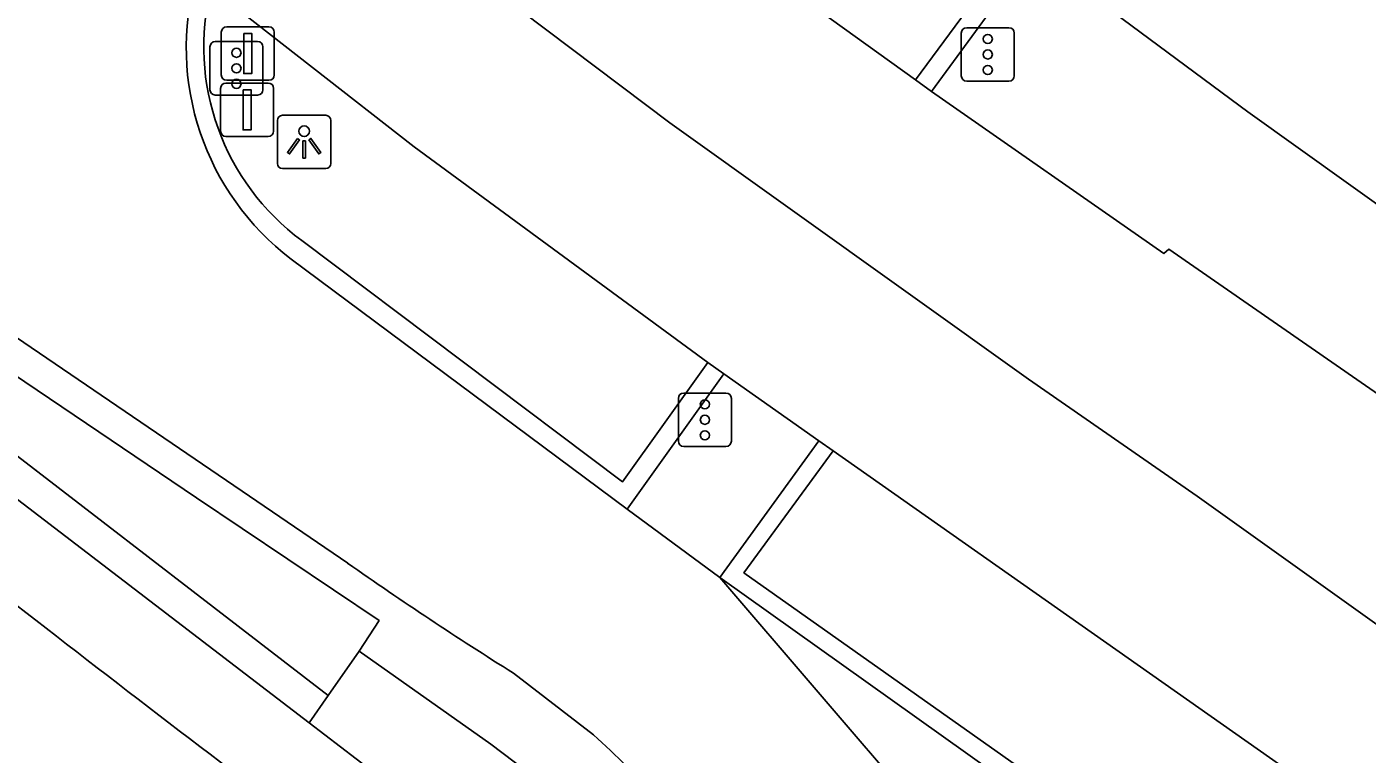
# Model space of a CAD drawing. Extents: x 159489 to 160304, y 383826 to 384530.
# Drawn here: x 160176.96 to 160202.02, y 384018.7 to 384032.29 of the extents above; entities that cross this region are included whole.
import ezdxf

# ---------------------------------------------------------------- set-up
doc = ezdxf.new("R2010")
doc.units = 0
for name, color, linetype in [('IMGEO_Berm_halfverhard', 7, 'Continuous'), ('IMGEO_Berm_open', 7, 'Continuous'), ('IMGEO_Fietspad_gesloten', 7, 'Continuous'), ('IMGEO_Fietspad_open', 7, 'Continuous'), ('IMGEO_Lichtpunt', 7, 'Continuous'), ('IMGEO_OVBaan_gesloten', 7, 'Continuous'), ('IMGEO_Rijbaan_lokaal_gesloten', 7, 'Continuous'), ('IMGEO_Verkeersbordpaal', 7, 'Continuous'), ('IMGEO_Verkeersregelinstallatiepaal', 7, 'Continuous'), ('IMGEO_Voetpad_open', 7, 'Continuous')]:
    doc.layers.add(name, color=color, linetype=linetype)

msp = doc.modelspace()

# ---------------------------------------------------------------- linework, layer by layer
at = {"layer": 'IMGEO_Berm_halfverhard'}
msp.add_lwpolyline([(160182.593, 384019.793), (160170.808, 384028.865)], dxfattribs=at)
at = {"layer": 'IMGEO_Berm_open'}
for points in [[(160193.57, 384031.3), (160195.287, 384033.625), (160191.647, 384036.314), (160190.258, 384037.272), (160189.182, 384038.005)], [(160171.284, 384029.491), (160174.4, 384027.36), (160180.13, 384023.491), (160183.545, 384021.196), (160183.174, 384020.627)], [(160182.102, 384028.296), (160188.098, 384023.789), (160189.688, 384026.016)], [(160192.033, 384024.368), (160190.364, 384022.091), (160197.288, 384017.199), (160207.188, 384010.424), (160214.517, 384005.523)]]:
    msp.add_lwpolyline(points, dxfattribs=at)
msp.add_arc((160184.791, 384031.935), 4.525, 166.1599, 233.5332, dxfattribs=at)
at = {"layer": 'IMGEO_Fietspad_gesloten'}
for points in [[(160170.479, 384028.424), (160173.322, 384026.105), (160182.241, 384019.286)], [(160182.241, 384019.286), (160184.291, 384017.718), (160185.689, 384016.64)]]:
    msp.add_lwpolyline(points, dxfattribs=at)
msp.add_arc((160411.383, 384322.615), 381.739, 230.65996, 232.98021, dxfattribs=at)
at = {"layer": 'IMGEO_Fietspad_open'}
for points in [[(160188.181, 384023.28), (160189.992, 384025.804)], [(160191.765, 384024.556), (160189.912, 384022.001)]]:
    msp.add_lwpolyline(points, dxfattribs=at)
at = {"layer": 'IMGEO_Lichtpunt'}
for p, q in [((160181.646, 384030.543), (160181.646, 384029.736)), ((160181.646, 384030.543), (160181.646, 384029.736)), ((160182.548, 384030.638), (160181.74, 384030.638)), ((160182.548, 384030.638), (160181.74, 384030.638)), ((160182.642, 384029.736), (160182.642, 384030.543)), ((160182.642, 384029.736), (160182.642, 384030.543)), ((160181.74, 384029.642), (160182.548, 384029.642)), ((160181.74, 384029.642), (160182.548, 384029.642))]:
    msp.add_line(p, q, dxfattribs=at)
for points in [[(160182.02, 384030.207), (160182.059, 384030.179), (160181.871, 384029.917), (160181.833, 384029.944), (160182.02, 384030.207)], [(160182.122, 384030.159), (160182.169, 384030.159), (160182.169, 384029.837), (160182.122, 384029.837), (160182.122, 384030.159)], [(160182.232, 384030.179), (160182.27, 384030.206), (160182.457, 384029.944), (160182.418, 384029.916), (160182.232, 384030.179)]]:
    msp.add_lwpolyline(points, dxfattribs=at)
msp.add_circle((160182.145, 384030.341), 0.0994, dxfattribs=at)
for centre, start, end in [((160181.74, 384030.543), 90, 180), ((160181.74, 384030.543), 90, 180), ((160182.548, 384030.543), 0, 90), ((160182.548, 384030.543), 0, 90), ((160181.74, 384029.736), 180, 270), ((160181.74, 384029.736), 180, 270), ((160182.548, 384029.736), 270, 0), ((160182.548, 384029.736), 270, 360)]:
    msp.add_arc(centre, 0.0946, start, end, dxfattribs=at)
at = {"layer": 'IMGEO_OVBaan_gesloten'}
for points in [[(160240.805, 383997.822), (160236.574, 383999.757), (160231.969, 384001.943), (160226.618, 384004.7), (160223.11, 384006.694), (160219.773, 384008.832), (160216.466, 384011.084), (160213.177, 384013.386), (160209.952, 384015.658), (160206.636, 384017.954), (160203.373, 384020.284), (160198.838, 384023.52), (160195.687, 384025.705), (160188.977, 384030.497), (160185.749, 384032.936), (160180.322, 384037.159), (160176.612, 384040.154)], [(160184.352, 384038.247), (160191.759, 384032.603), (160193.57, 384031.3)], [(160189.688, 384026.016), (160184.203, 384030.049), (160180.398, 384033.017)], [(160193.57, 384031.3), (160193.87, 384031.084)], [(160221.364, 384012.156), (160198.306, 384028.135), (160198.217, 384028.057), (160193.87, 384031.084)], [(160189.688, 384026.016), (160189.992, 384025.804)], [(160189.992, 384025.804), (160191.765, 384024.556)], [(160191.765, 384024.556), (160192.033, 384024.368)], [(160218.72, 384005.678), (160214.093, 384008.867), (160192.033, 384024.368)]]:
    msp.add_lwpolyline(points, dxfattribs=at)
at = {"layer": 'IMGEO_Rijbaan_lokaal_gesloten'}
for points in [[(160195.774, 384033.682), (160199.787, 384030.7), (160205.52, 384026.602), (160216.867, 384018.79)], [(160182.958, 384022.269), (160181.12, 384023.521), (160173.988, 384028.376), (160171.632, 384029.97)], [(160181.904, 384027.951), (160188.181, 384023.28)], [(160189.912, 384022.001), (160188.181, 384023.28)], [(160233.21, 383990.207), (160230.94, 383991.406), (160226.066, 383994.102), (160221.474, 383996.782), (160215.453, 384000.497), (160208.731, 384004.945), (160202.167, 384009.511), (160198.995, 384011.919), (160196.039, 384014.58), (160193.588, 384017.718), (160189.912, 384022.001)], [(160189.912, 384022.001), (160197.279, 384016.758), (160211.975, 384006.752)], [(160187.554, 384019.061), (160186.06, 384020.211)]]:
    msp.add_lwpolyline(points, dxfattribs=at)
for centre, radius, start, end in [((160184.899, 384031.903), 4.959, 164.4531, 232.8394), ((160223.002, 384079.261), 69.654, 234.90674, 237.96925), ((160169.438, 383999.34), 26.779, 43.7478, 47.4296)]:
    msp.add_arc(centre, radius, start, end, dxfattribs=at)
at = {"layer": 'IMGEO_Verkeersbordpaal'}
for p, q in [((160180.696, 384032.292), (160181.486, 384032.292)), ((160181.486, 384032.292), (160180.696, 384032.292)), ((160180.596, 384031.392), (160180.596, 384032.192)), ((160180.596, 384032.192), (160180.596, 384031.392)), ((160181.586, 384032.192), (160181.586, 384031.392)), ((160181.586, 384031.392), (160181.586, 384032.192)), ((160181.486, 384031.292), (160180.696, 384031.292)), ((160180.696, 384031.292), (160181.486, 384031.292)), ((160180.583, 384030.341), (160180.583, 384031.141)), ((160180.583, 384031.141), (160180.583, 384030.341)), ((160180.683, 384031.241), (160181.473, 384031.241)), ((160181.473, 384031.241), (160180.683, 384031.241)), ((160181.573, 384031.141), (160181.573, 384030.341)), ((160181.573, 384030.341), (160181.573, 384031.141)), ((160181.473, 384030.241), (160180.683, 384030.241)), ((160180.683, 384030.241), (160181.473, 384030.241))]:
    msp.add_line(p, q, dxfattribs=at)
for points in [[(160181.016, 384032.167), (160181.166, 384032.167), (160181.166, 384031.417), (160181.016, 384031.417), (160181.016, 384032.167)], [(160181.003, 384031.116), (160181.153, 384031.116), (160181.153, 384030.366), (160181.003, 384030.366), (160181.003, 384031.116)]]:
    msp.add_lwpolyline(points, dxfattribs=at)
for centre, start, end in [((160180.696, 384032.192), 90, 180), ((160180.696, 384032.192), 90, 180), ((160181.486, 384032.192), 0, 90), ((160181.486, 384032.192), 360, 90), ((160180.696, 384031.392), 180, 270), ((160180.696, 384031.392), 180, 270), ((160181.486, 384031.392), 270, 0), ((160181.486, 384031.392), 270, 0), ((160180.683, 384031.141), 90, 180), ((160180.683, 384031.141), 90, 180), ((160181.473, 384031.141), 0, 90), ((160181.473, 384031.141), 360, 90), ((160180.683, 384030.341), 180, 270), ((160180.683, 384030.341), 180, 270), ((160181.473, 384030.341), 270, 0), ((160181.473, 384030.341), 270, 0)]:
    msp.add_arc(centre, 0.1, start, end, dxfattribs=at)
at = {"layer": 'IMGEO_Verkeersregelinstallatiepaal'}
for p, q in [((160194.529, 384032.275), (160195.319, 384032.275)), ((160195.319, 384032.275), (160194.529, 384032.275)), ((160180.484, 384032.016), (160181.274, 384032.016)), ((160181.274, 384032.016), (160180.484, 384032.016)), ((160194.429, 384031.375), (160194.429, 384032.175)), ((160194.429, 384032.175), (160194.429, 384031.375)), ((160195.419, 384032.175), (160195.419, 384031.375)), ((160195.419, 384031.375), (160195.419, 384032.175)), ((160180.384, 384031.116), (160180.384, 384031.916)), ((160180.384, 384031.916), (160180.384, 384031.116)), ((160181.374, 384031.916), (160181.374, 384031.116)), ((160181.374, 384031.116), (160181.374, 384031.916)), ((160195.319, 384031.275), (160194.529, 384031.275)), ((160194.529, 384031.275), (160195.319, 384031.275)), ((160181.274, 384031.016), (160180.484, 384031.016)), ((160180.484, 384031.016), (160181.274, 384031.016)), ((160189.14, 384024.548), (160189.14, 384025.348)), ((160189.14, 384025.348), (160189.14, 384024.548)), ((160189.24, 384025.448), (160190.03, 384025.448)), ((160190.03, 384025.448), (160189.24, 384025.448)), ((160190.13, 384025.348), (160190.13, 384024.548)), ((160190.13, 384024.548), (160190.13, 384025.348)), ((160190.03, 384024.448), (160189.24, 384024.448)), ((160189.24, 384024.448), (160190.03, 384024.448))]:
    msp.add_line(p, q, dxfattribs=at)
for centre in [(160194.924, 384032.065), (160180.879, 384031.806), (160194.924, 384031.775), (160180.879, 384031.516), (160194.924, 384031.485), (160180.879, 384031.226), (160189.635, 384025.238), (160189.635, 384024.948), (160189.635, 384024.658)]:
    msp.add_circle(centre, 0.085, dxfattribs=at)
for centre, start, end in [((160194.529, 384032.175), 90, 180), ((160194.529, 384032.175), 90, 180), ((160195.319, 384032.175), 0, 90), ((160195.319, 384032.175), 360, 90), ((160180.484, 384031.916), 90, 180), ((160180.484, 384031.916), 90, 180), ((160181.274, 384031.916), 0, 90), ((160181.274, 384031.916), 360, 90), ((160194.529, 384031.375), 180, 270), ((160194.529, 384031.375), 180, 270), ((160195.319, 384031.375), 270, 0), ((160195.319, 384031.375), 270, 0), ((160180.484, 384031.116), 180, 270), ((160180.484, 384031.116), 180, 270), ((160181.274, 384031.116), 270, 0), ((160181.274, 384031.116), 270, 0), ((160189.24, 384025.348), 90, 180), ((160189.24, 384025.348), 90, 180), ((160190.03, 384025.348), 0, 90), ((160190.03, 384025.348), 360, 90), ((160189.24, 384024.548), 180, 270), ((160189.24, 384024.548), 180, 270), ((160190.03, 384024.548), 270, 0), ((160190.03, 384024.548), 270, 0)]:
    msp.add_arc(centre, 0.1, start, end, dxfattribs=at)
at = {"layer": 'IMGEO_Voetpad_open'}
for points in [[(160193.87, 384031.084), (160195.774, 384033.682)], [(160183.174, 384020.627), (160182.593, 384019.793)], [(160186.76, 384018.031), (160185.635, 384018.885), (160183.174, 384020.627)], [(160182.241, 384019.286), (160182.593, 384019.793)]]:
    msp.add_lwpolyline(points, dxfattribs=at)

doc.saveas('drawing.dxf')
